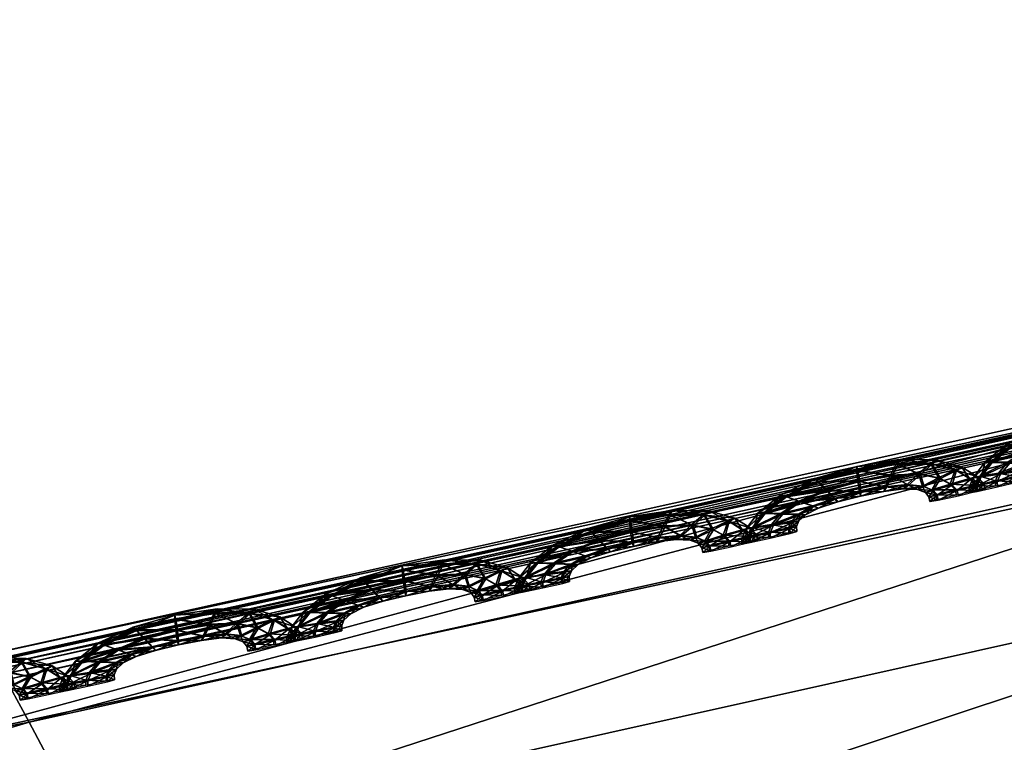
# Model space of a CAD drawing. Extents: x -7.4 to 7.4, y -11.5 to 9.8.
# Tile 413 of 469: x 1.975 to 2.213, y 9.633 to 9.807. Entities that reach past the tile are written whole.
import ezdxf

# ---------------------------------------------------------------- set-up
doc = ezdxf.new("R2010")
doc.units = 0
doc.header["$MEASUREMENT"] = 0
for name, color, linetype in [('A-FURN-3-ST', 150, 'Continuous'), ('A-FURN-3-ST-SEAM', 130, 'Continuous'), ('A-FURN-3-ST-SI', 160, 'Continuous')]:
    doc.layers.add(name, color=color, linetype=linetype)

msp = doc.modelspace()

# ---------------------------------------------------------------- meshes
at = {"layer": 'A-FURN-3-ST'}
mesh = msp.add_polyface(dxfattribs=at)
corners = [(2.77029, 9.80286, 17.57567), (2.58541, 9.78774, 17.57936), (2.58485, 9.78906, 17.58594), (2.76982, 9.80414, 17.58229), (2.58394, 9.7912, 17.59731), (2.31247, 9.72471, 17.59244), (2.31314, 9.72338, 17.58582), (2.31136, 9.72685, 17.60377), (2.60056, 9.68795, 17.63823), (2.33487, 9.62422, 17.64508), (2.28734, 9.57201, 17.73868), (2.55406, 9.63542, 17.7319), (2.00233, 9.54956, 17.65287), (2.341, 9.64976, 17.62644), (2.60749, 9.7137, 17.61963), (2.78098, 9.70291, 17.63431), (2.78846, 9.72866, 17.61579), (2.59925, 9.74662, 17.62435), (2.33028, 9.68251, 17.631), (2.00744, 9.57494, 17.6342), (1.99366, 9.60745, 17.63857), (2.31738, 9.71296, 17.63359), (2.58885, 9.77724, 17.62709), (2.78189, 9.76166, 17.62058), (2.77318, 9.79232, 17.6234), (2.76926, 9.80542, 17.6113), (2.58418, 9.79034, 17.61495), (2.76902, 9.80632, 17.59366), (2.31247, 9.72471, 17.58012), (2.58485, 9.78906, 17.57365), (2.58394, 9.7912, 17.56852), (2.31136, 9.72685, 17.57498), (2.31164, 9.72598, 17.62138), (1.97764, 9.63765, 17.64097), (2.76902, 9.80632, 17.56483), (2.76982, 9.80414, 17.56996), (2.65596, 9.5248, 17.92134), (2.46914, 9.50927, 17.92716), (2.46075, 9.25498, 18.12257), (2.73515, 9.6503, 17.72791), (2.19743, 9.44775, 17.93382)]
mesh.append_faces([[corners[k] for k in face] for face in [(0, 1, 2), (3, 2, 4), (5, 2, 1), (1, 6, 5), (7, 4, 2), (2, 5, 7), (8, 9, 10), (10, 11, 8), (12, 9, 13), (14, 13, 9), (9, 8, 14), (15, 8, 11), (16, 14, 8), (17, 18, 13), (13, 14, 17), (19, 13, 18), (20, 18, 21), (22, 21, 18), (18, 17, 22), (23, 17, 14), (24, 22, 17), (25, 26, 22), (27, 4, 26), (28, 29, 30), (30, 31, 28), (6, 1, 29), (29, 28, 6), (26, 32, 21), (21, 22, 26), (33, 21, 32), (4, 7, 32), (32, 26, 4), (34, 30, 29), (35, 29, 1), (36, 37, 38), (39, 11, 37), (37, 36, 39), (11, 10, 40), (40, 37, 11)]])
mesh = msp.add_polyface(dxfattribs=at)
corners = [(1.94875, 9.63192, 1.00083), (2.29118, 9.70571, 1.00068), (2.34041, 9.55636, 0.61819), (2.63364, 9.60992, 0.61819), (2.56645, 9.76867, 1.00053), (2.84873, 9.62562, 0.62332), (2.75513, 9.78375, 1.00144), (3.02475, 9.55904, 0.64812), (2.99515, 9.64037, 1.00437), (3.41835, 9.25271, 1.00159), (3.33255, 9.23994, 0.62332), (3.96608, 8.70433, 1.00079), (3.8311, 8.70215, 0.61819), (4.52027, 8.12229, 1.00098), (4.35806, 8.11928, 0.61819), (5.04849, 7.5208, 1.0011), (4.86768, 7.51619, 0.61819), (5.54237, 6.88314, 1.00121), (5.34537, 6.87803, 0.61819), (2.2831, 8.66878, 0.55836), (2.1241, 9.15424, 0.56582), (2.49807, 9.19186, 0.56582), (2.71707, 8.68134, 0.55836), (2.83903, 9.224, 0.56582), (3.14581, 8.69205, 0.55836), (1.99019, 9.49361, 0.61819), (2.39411, 8.11376, 0.55836), (2.46835, 7.51392, 0.55836), (1.93379, 7.51392, 0.55836), (1.91804, 8.11232, 0.55836), (2.53254, 6.87548, 0.55836), (1.94178, 6.87548, 0.55836), (3.12657, 9.24031, 0.57304), (3.54027, 8.6986, 0.56582), (3.99861, 8.11768, 0.56582), (3.4969, 8.11669, 0.55836), (4.4575, 7.51421, 0.56582), (3.85575, 7.51392, 0.55836), (4.89012, 6.87581, 0.56582), (4.19521, 6.87548, 0.55836), (3.34122, 6.87548, 0.55836), (3.14632, 7.51392, 0.55836), (2.93761, 8.11533, 0.55836)]
mesh.append_faces([[corners[k] for k in face] for face in [(0, 1, 2), (3, 2, 1), (1, 4, 3), (5, 3, 4), (4, 6, 5), (7, 5, 6), (6, 8, 7), (9, 10, 7), (7, 8, 9), (9, 11, 12), (12, 10, 9), (11, 13, 14), (14, 12, 11), (13, 15, 16), (16, 14, 13), (15, 17, 18), (18, 16, 15), (19, 20, 21), (21, 22, 19), (22, 21, 23), (23, 24, 22), (2, 3, 23), (23, 21, 2), (25, 2, 21), (21, 20, 25), (19, 26, 29), (10, 32, 5), (5, 7, 10), (32, 23, 3), (3, 5, 32), (24, 23, 32), (32, 33, 24), (33, 32, 10), (10, 12, 33), (12, 14, 34), (34, 33, 12), (33, 34, 35), (35, 24, 33), (34, 36, 37), (37, 35, 34), (14, 16, 36), (36, 34, 14), (16, 18, 38), (38, 36, 16), (36, 38, 39), (39, 37, 36), (37, 39, 40), (40, 41, 37), (24, 35, 42), (42, 22, 24), (22, 42, 26), (26, 19, 22), (35, 37, 41), (41, 42, 35)]])
mesh.append_faces([[corners[k] for k in face] for face in [(26, 27, 28), (27, 30, 31), (30, 27, 41)]], dxfattribs={"vtx0": -1, "vtx1": -1, "vtx2": -1})
mesh.append_faces([[corners[k] for k in face] for face in [(27, 26, 42)]], dxfattribs={"vtx0": -1, "vtx2": -1})
mesh.append_faces([[corners[k] for k in face] for face in [(41, 40, 30), (42, 41, 27)]], dxfattribs={"vtx1": -1, "vtx2": -1})
mesh = msp.add_polyface(dxfattribs=at)
corners = [(1.97154, 9.64931, 17.59978), (2.31247, 9.72471, 17.59244), (2.31314, 9.72338, 17.58582), (1.97237, 9.64803, 17.59316), (1.97016, 9.65145, 17.61111), (2.31136, 9.72685, 17.60377), (1.61246, 9.5791, 17.60655), (1.61345, 9.57783, 17.59997), (1.61079, 9.58124, 17.61788), (2.33487, 9.62422, 17.64508), (2.00233, 9.54956, 17.65287), (1.9535, 9.49769, 17.74628), (2.28734, 9.57201, 17.73868), (2.341, 9.64976, 17.62644), (2.00744, 9.57494, 17.6342), (1.65219, 9.48001, 17.6601), (1.60256, 9.4286, 17.75332), (1.65614, 9.50523, 17.64139), (1.99366, 9.60745, 17.63857), (1.63909, 9.53749, 17.64557), (1.97764, 9.63765, 17.64097), (1.61974, 9.56752, 17.64778), (2.33028, 9.68251, 17.631), (2.31738, 9.71296, 17.63359), (1.61246, 9.5791, 17.59427), (1.97154, 9.64931, 17.58746), (1.97016, 9.65145, 17.58232), (1.61079, 9.58124, 17.58913), (1.97055, 9.65058, 17.62872), (1.61123, 9.58038, 17.63549), (2.31247, 9.72471, 17.58012), (2.31136, 9.72685, 17.57498), (2.31164, 9.72598, 17.62138), (1.85947, 9.37574, 17.941), (2.19743, 9.44775, 17.93382)]
mesh.append_faces([[corners[k] for k in face] for face in [(0, 1, 2), (2, 3, 0), (4, 5, 1), (1, 0, 4), (6, 0, 3), (3, 7, 6), (8, 4, 0), (0, 6, 8), (9, 10, 11), (11, 12, 9), (13, 14, 10), (10, 15, 16), (16, 11, 10), (14, 17, 15), (15, 10, 14), (18, 19, 17), (17, 14, 18), (20, 21, 19), (19, 18, 20), (22, 18, 14), (23, 20, 18), (24, 25, 26), (26, 27, 24), (7, 3, 25), (25, 24, 7), (28, 29, 21), (21, 20, 28), (4, 8, 29), (29, 28, 4), (25, 30, 31), (31, 26, 25), (3, 2, 30), (30, 25, 3), (32, 28, 20), (5, 4, 28), (28, 32, 5), (12, 11, 33), (33, 34, 12)]])
at = {"layer": 'A-FURN-3-ST-SEAM'}
mesh = msp.add_polyface(dxfattribs=at)
corners = [(2.21547, 9.70452, 17.59141), (2.22331, 9.70814, 17.59126), (2.22537, 9.70608, 17.59248), (2.23316, 9.70827, 17.59232), (2.2224, 9.70897, 17.58792), (2.21888, 9.70336, 17.59263), (2.23344, 9.70567, 17.59107), (2.23273, 9.71086, 17.59107), (2.23245, 9.71193, 17.58769), (2.21409, 9.70501, 17.58807), (2.21033, 9.70048, 17.59149), (2.22731, 9.70406, 17.59122), (2.23965, 9.70687, 17.59092), (2.24104, 9.70962, 17.59214), (2.23241, 9.71098, 17.58434), (2.22299, 9.70827, 17.58453), (2.2146, 9.70031, 17.59271), (2.22216, 9.70225, 17.59134), (2.2334, 9.70472, 17.58769), (2.2279, 9.70336, 17.58784), (2.24231, 9.71243, 17.59084), (2.24266, 9.71354, 17.58746), (2.24199, 9.71255, 17.58411), (2.21516, 9.70464, 17.58468), (2.20859, 9.7006, 17.58814), (2.20764, 9.69698, 17.59153), (2.22323, 9.70188, 17.58795), (2.23898, 9.70587, 17.58757), (2.245, 9.7074, 17.59077), (2.24788, 9.70991, 17.59194), (2.24056, 9.70979, 17.5829), (2.23269, 9.70843, 17.58308), (2.22493, 9.70625, 17.58324), (2.21231, 9.69764, 17.59274), (2.21872, 9.70023, 17.59137), (2.22014, 9.70023, 17.58803), (2.22699, 9.70419, 17.58449), (2.23312, 9.70579, 17.58434), (2.22181, 9.70237, 17.58461), (2.25061, 9.71251, 17.59061), (2.25153, 9.7135, 17.58723), (2.2503, 9.71263, 17.58388), (2.24741, 9.71008, 17.5827), (2.21844, 9.70353, 17.58339), (2.21001, 9.7006, 17.58476), (2.20574, 9.69677, 17.58818), (2.20669, 9.69479, 17.59153), (2.2184, 9.70035, 17.58468), (2.2393, 9.70699, 17.58419), (2.24373, 9.70653, 17.58746), (2.24871, 9.70703, 17.59069), (2.25271, 9.70897, 17.59183), (2.24464, 9.70753, 17.58407), (2.20475, 9.69446, 17.58818), (2.21156, 9.69582, 17.59274), (2.2169, 9.69838, 17.59141), (2.21848, 9.69871, 17.58803), (2.21658, 9.6985, 17.58468), (2.21413, 9.70052, 17.58346), (2.25655, 9.71094, 17.59046), (2.25782, 9.71177, 17.58708), (2.2562, 9.71107, 17.58377), (2.25224, 9.70913, 17.58259), (2.2484, 9.70715, 17.58396), (2.20732, 9.6971, 17.5848), (2.20637, 9.69492, 17.5848), (2.20475, 9.6931, 17.58818), (2.20673, 9.69347, 17.59153), (2.21187, 9.69784, 17.5835), (2.24709, 9.70637, 17.58738), (2.25093, 9.70608, 17.59065), (2.25552, 9.70744, 17.59179), (2.20641, 9.6936, 17.5848), (2.2116, 9.69454, 17.59274), (2.21631, 9.6969, 17.59145), (2.21797, 9.69735, 17.58807), (2.21599, 9.69702, 17.58472), (2.26003, 9.70884, 17.59039), (2.26154, 9.70942, 17.587), (2.25968, 9.70897, 17.58369), (2.25505, 9.70761, 17.58255), (2.25058, 9.7062, 17.58392), (2.24907, 9.70563, 17.5873), (2.21112, 9.69599, 17.5835), (2.21116, 9.69471, 17.5835), (2.25188, 9.70497, 17.59061), (2.25675, 9.70608, 17.59176), (2.21639, 9.69566, 17.59145), (2.21801, 9.69615, 17.58807), (2.21603, 9.69578, 17.58472), (2.2499, 9.7046, 17.5873), (2.26146, 9.70724, 17.59039), (2.26308, 9.70773, 17.58696), (2.2611, 9.70736, 17.58365), (2.25623, 9.70625, 17.58251), (2.25153, 9.70509, 17.58388), (2.25018, 9.70344, 17.5873), (2.25216, 9.70377, 17.59061), (2.25703, 9.70485, 17.59176), (2.2518, 9.7039, 17.58388), (2.26181, 9.70596, 17.59039), (2.26344, 9.70645, 17.58696), (2.26146, 9.70608, 17.58365), (2.25655, 9.70501, 17.58251)]
mesh.append_faces([[corners[k] for k in face] for face in [(2, 1, 0), (1, 2, 3), (0, 1, 4), (0, 5, 2), (6, 3, 2), (3, 7, 1), (8, 4, 1), (4, 9, 0), (5, 0, 10), (11, 2, 5), (3, 6, 12), (2, 11, 6), (7, 3, 13), (1, 7, 8), (4, 8, 14), (9, 4, 15), (10, 0, 9), (10, 16, 5), (5, 17, 11), (12, 6, 18), (12, 13, 3), (6, 11, 19), (13, 20, 7), (21, 8, 7), (22, 14, 8), (14, 15, 4), (15, 23, 9), (9, 24, 10), (16, 10, 25), (17, 5, 16), (11, 17, 26), (19, 18, 6), (18, 27, 12), (13, 12, 28), (26, 19, 11), (20, 13, 29), (7, 20, 21), (8, 21, 22), (14, 22, 30), (15, 14, 31), (23, 15, 32), (24, 9, 23), (25, 10, 24), (25, 33, 16), (16, 34, 17), (35, 26, 17), (18, 19, 36), (27, 18, 37), (28, 12, 27), (28, 29, 13), (19, 26, 38), (29, 39, 20), (40, 21, 20), (41, 22, 21), (42, 30, 22), (30, 31, 14), (31, 32, 15), (32, 43, 23), (23, 44, 24), (24, 45, 25), (33, 25, 46), (34, 16, 33), (17, 34, 35), (26, 35, 47), (38, 36, 19), (36, 37, 18), (37, 48, 27), (27, 49, 28), (29, 28, 50), (47, 38, 26), (39, 29, 51), (20, 39, 40), (21, 40, 41), (22, 41, 42), (30, 42, 52), (31, 30, 48), (32, 31, 37), (43, 32, 36), (44, 23, 43), (45, 24, 44), (25, 45, 53), (53, 46, 25), (46, 54, 33), (33, 55, 34), (56, 35, 34), (57, 47, 35), (36, 38, 43), (37, 36, 32), (48, 37, 31), (49, 27, 48), (50, 28, 49), (50, 51, 29), (38, 47, 58), (51, 59, 39), (60, 40, 39), (61, 41, 40), (62, 42, 41), (63, 52, 42), (52, 48, 30), (43, 58, 44), (44, 64, 45), (65, 53, 45), (46, 53, 66), (54, 46, 67), (55, 33, 54), (34, 55, 56), (35, 56, 57), (47, 57, 68), (58, 43, 38), (48, 52, 49), (49, 69, 50), (51, 50, 70), (68, 58, 47), (59, 51, 71), (39, 59, 60), (40, 60, 61), (41, 61, 62), (42, 62, 63), (52, 63, 69), (64, 44, 58), (45, 64, 65), (53, 65, 72), (72, 66, 53), (66, 67, 46), (67, 73, 54), (54, 74, 55), (56, 55, 74), (57, 56, 75), (68, 57, 76), (69, 49, 52), (70, 50, 69), (70, 71, 51), (58, 68, 64), (71, 77, 59), (78, 60, 59), (79, 61, 60), (80, 62, 61), (81, 63, 62), (82, 69, 63), (83, 65, 64), (84, 72, 65), (74, 54, 73), (74, 75, 56), (75, 76, 57), (76, 83, 68), (69, 82, 70), (71, 70, 85), (64, 68, 83), (77, 71, 86), (59, 77, 78), (60, 78, 79), (61, 79, 80), (62, 80, 81), (63, 81, 82), (65, 83, 84), (73, 87, 74), (75, 74, 87), (76, 75, 88), (83, 76, 89), (70, 82, 90), (90, 85, 70), (85, 86, 71), (86, 91, 77), (78, 77, 91), (79, 78, 92), (80, 79, 93), (81, 80, 94), (82, 81, 95), (89, 84, 83), (87, 88, 75), (88, 89, 76), (95, 90, 82), (85, 90, 96), (86, 85, 97), (91, 86, 98), (91, 92, 78), (92, 93, 79), (93, 94, 80), (94, 95, 81), (90, 95, 99), (99, 96, 90), (96, 97, 85), (97, 98, 86), (98, 100, 91), (92, 91, 100), (93, 92, 101), (94, 93, 102), (95, 94, 103), (103, 99, 95), (100, 101, 92), (101, 102, 93), (102, 103, 94)]])
mesh = msp.add_polyface(dxfattribs=at)
corners = [(2.16063, 9.69211, 17.59263), (2.16846, 9.69574, 17.59248), (2.17052, 9.69368, 17.59373), (2.17831, 9.69582, 17.59354), (2.16755, 9.69656, 17.58913), (2.16403, 9.69096, 17.59385), (2.17859, 9.69323, 17.59229), (2.17788, 9.69846, 17.59229), (2.1776, 9.69949, 17.5889), (2.15924, 9.69265, 17.58928), (2.15548, 9.68812, 17.59271), (2.17246, 9.69166, 17.59244), (2.1848, 9.69446, 17.59214), (2.18619, 9.69722, 17.59335), (2.17756, 9.69858, 17.58556), (2.16814, 9.69586, 17.58575), (2.15971, 9.68795, 17.59392), (2.16727, 9.68981, 17.59255), (2.17855, 9.69232, 17.58894), (2.17301, 9.69096, 17.58905), (2.1875, 9.70002, 17.59206), (2.18781, 9.70114, 17.58867), (2.18714, 9.70015, 17.58533), (2.16031, 9.69228, 17.5859), (2.15374, 9.6882, 17.58936), (2.15275, 9.68462, 17.59274), (2.16838, 9.68944, 17.58917), (2.18413, 9.69347, 17.58879), (2.19011, 9.695, 17.59202), (2.19304, 9.69751, 17.5932), (2.18572, 9.69739, 17.58411), (2.17784, 9.69599, 17.5843), (2.17008, 9.69385, 17.58445), (2.15746, 9.68527, 17.59396), (2.16387, 9.68783, 17.59263), (2.16526, 9.68783, 17.58925), (2.1721, 9.69178, 17.58571), (2.17828, 9.69335, 17.58556), (2.16696, 9.68993, 17.58582), (2.1958, 9.70007, 17.59183), (2.19668, 9.7011, 17.58845), (2.19545, 9.70019, 17.58514), (2.19256, 9.69767, 17.58392), (2.16359, 9.69112, 17.58461), (2.15516, 9.68824, 17.58597), (2.15085, 9.68441, 17.5894), (2.15184, 9.68243, 17.59274), (2.16356, 9.68795, 17.5859), (2.18445, 9.69459, 17.5854), (2.18888, 9.69409, 17.58867), (2.19387, 9.69463, 17.59191), (2.19786, 9.69656, 17.59309), (2.18979, 9.69512, 17.58529), (2.14986, 9.6821, 17.5894), (2.15671, 9.68346, 17.59396), (2.16205, 9.68598, 17.59263), (2.16363, 9.68631, 17.58925), (2.16169, 9.6861, 17.5859), (2.15928, 9.68812, 17.58468), (2.2017, 9.69854, 17.59172), (2.20297, 9.69933, 17.5883), (2.20135, 9.69866, 17.58499), (2.19739, 9.69673, 17.58381), (2.19351, 9.69475, 17.58518), (2.15244, 9.68474, 17.58601), (2.15152, 9.68256, 17.58601), (2.14986, 9.68074, 17.5894), (2.15184, 9.68112, 17.59274), (2.15702, 9.68544, 17.58472), (2.19225, 9.69393, 17.5886), (2.19608, 9.69368, 17.59187), (2.20067, 9.69504, 17.59301), (2.15152, 9.68124, 17.58601), (2.15671, 9.68215, 17.59396), (2.16146, 9.68449, 17.59267), (2.16308, 9.68494, 17.58928), (2.16114, 9.68462, 17.58594), (2.20515, 9.69644, 17.59164), (2.20669, 9.69702, 17.58822), (2.20483, 9.69656, 17.58491), (2.2002, 9.69521, 17.58377), (2.19573, 9.6938, 17.58514), (2.19418, 9.69323, 17.58856), (2.15627, 9.68363, 17.58472), (2.15627, 9.68235, 17.58472), (2.197, 9.69253, 17.59183), (2.20186, 9.69364, 17.59297), (2.1615, 9.68326, 17.59267), (2.16316, 9.68375, 17.58928), (2.16118, 9.68338, 17.58594), (2.19505, 9.69216, 17.58852), (2.20661, 9.69479, 17.5916), (2.20823, 9.69529, 17.58818), (2.20625, 9.69492, 17.58487), (2.20139, 9.6938, 17.58373), (2.19668, 9.69265, 17.5851), (2.19529, 9.691, 17.58852), (2.19727, 9.69133, 17.59183), (2.20218, 9.6924, 17.59297), (2.19695, 9.69145, 17.5851), (2.20693, 9.69356, 17.5916), (2.20859, 9.69401, 17.58818), (2.20657, 9.69364, 17.58487), (2.2017, 9.69257, 17.58373)]
mesh.append_faces([[corners[k] for k in face] for face in [(2, 1, 0), (1, 2, 3), (0, 1, 4), (0, 5, 2), (6, 3, 2), (3, 7, 1), (8, 4, 1), (4, 9, 0), (5, 0, 10), (11, 2, 5), (3, 6, 12), (2, 11, 6), (7, 3, 13), (1, 7, 8), (4, 8, 14), (9, 4, 15), (10, 0, 9), (10, 16, 5), (5, 17, 11), (12, 6, 18), (12, 13, 3), (6, 11, 19), (13, 20, 7), (21, 8, 7), (22, 14, 8), (14, 15, 4), (15, 23, 9), (9, 24, 10), (16, 10, 25), (17, 5, 16), (11, 17, 26), (19, 18, 6), (18, 27, 12), (13, 12, 28), (26, 19, 11), (20, 13, 29), (7, 20, 21), (8, 21, 22), (14, 22, 30), (15, 14, 31), (23, 15, 32), (24, 9, 23), (25, 10, 24), (25, 33, 16), (16, 34, 17), (35, 26, 17), (18, 19, 36), (27, 18, 37), (28, 12, 27), (28, 29, 13), (19, 26, 38), (29, 39, 20), (40, 21, 20), (41, 22, 21), (42, 30, 22), (30, 31, 14), (31, 32, 15), (32, 43, 23), (23, 44, 24), (24, 45, 25), (33, 25, 46), (34, 16, 33), (17, 34, 35), (26, 35, 47), (38, 36, 19), (36, 37, 18), (37, 48, 27), (27, 49, 28), (29, 28, 50), (47, 38, 26), (39, 29, 51), (20, 39, 40), (21, 40, 41), (22, 41, 42), (30, 42, 52), (31, 30, 48), (32, 31, 37), (43, 32, 36), (44, 23, 43), (45, 24, 44), (25, 45, 53), (53, 46, 25), (46, 54, 33), (33, 55, 34), (56, 35, 34), (57, 47, 35), (36, 38, 43), (37, 36, 32), (48, 37, 31), (49, 27, 48), (50, 28, 49), (50, 51, 29), (38, 47, 58), (51, 59, 39), (60, 40, 39), (61, 41, 40), (62, 42, 41), (63, 52, 42), (52, 48, 30), (43, 58, 44), (44, 64, 45), (65, 53, 45), (46, 53, 66), (54, 46, 67), (55, 33, 54), (34, 55, 56), (35, 56, 57), (47, 57, 68), (58, 43, 38), (48, 52, 49), (49, 69, 50), (51, 50, 70), (68, 58, 47), (59, 51, 71), (39, 59, 60), (40, 60, 61), (41, 61, 62), (42, 62, 63), (52, 63, 69), (64, 44, 58), (45, 64, 65), (53, 65, 72), (72, 66, 53), (66, 67, 46), (67, 73, 54), (54, 74, 55), (56, 55, 74), (57, 56, 75), (68, 57, 76), (69, 49, 52), (70, 50, 69), (70, 71, 51), (58, 68, 64), (71, 77, 59), (78, 60, 59), (79, 61, 60), (80, 62, 61), (81, 63, 62), (82, 69, 63), (83, 65, 64), (84, 72, 65), (74, 54, 73), (74, 75, 56), (75, 76, 57), (76, 83, 68), (69, 82, 70), (71, 70, 85), (64, 68, 83), (77, 71, 86), (59, 77, 78), (60, 78, 79), (61, 79, 80), (62, 80, 81), (63, 81, 82), (65, 83, 84), (73, 87, 74), (75, 74, 87), (76, 75, 88), (83, 76, 89), (70, 82, 90), (90, 85, 70), (85, 86, 71), (86, 91, 77), (78, 77, 91), (79, 78, 92), (80, 79, 93), (81, 80, 94), (82, 81, 95), (89, 84, 83), (87, 88, 75), (88, 89, 76), (95, 90, 82), (85, 90, 96), (86, 85, 97), (91, 86, 98), (91, 92, 78), (92, 93, 79), (93, 94, 80), (94, 95, 81), (90, 95, 99), (99, 96, 90), (96, 97, 85), (97, 98, 86), (98, 100, 91), (92, 91, 100), (93, 92, 101), (94, 93, 102), (95, 94, 103), (103, 99, 95), (100, 101, 92), (101, 102, 93), (102, 103, 94)]])
mesh = msp.add_polyface(dxfattribs=at)
corners = [(2.1057, 9.68008, 17.59381), (2.11357, 9.68363, 17.59366), (2.11563, 9.68157, 17.59491), (2.12343, 9.68363, 17.59472), (2.11266, 9.68445, 17.59031), (2.1091, 9.67889, 17.59503), (2.1237, 9.68103, 17.59347), (2.12303, 9.68626, 17.59347), (2.12272, 9.68734, 17.59008), (2.10431, 9.68058, 17.59046), (2.10055, 9.67609, 17.59388), (2.11753, 9.67951, 17.59362), (2.12992, 9.68218, 17.59335), (2.1313, 9.68494, 17.59457), (2.12267, 9.68639, 17.58674), (2.11325, 9.68375, 17.58692), (2.10479, 9.67592, 17.5951), (2.11239, 9.67774, 17.59373), (2.12367, 9.68013, 17.59012), (2.11812, 9.67881, 17.59023), (2.13261, 9.68775, 17.59324), (2.13292, 9.68886, 17.58985), (2.13225, 9.68787, 17.58651), (2.10538, 9.68021, 17.58708), (2.09881, 9.67621, 17.59054), (2.09778, 9.67263, 17.59388), (2.11345, 9.67737, 17.59035), (2.12925, 9.68124, 17.59), (2.13526, 9.68268, 17.5932), (2.13815, 9.68519, 17.59438), (2.13087, 9.68515, 17.58529), (2.12295, 9.68379, 17.58548), (2.11515, 9.68173, 17.58563), (2.10249, 9.67325, 17.5951), (2.10894, 9.67576, 17.59377), (2.11033, 9.67576, 17.59042), (2.11721, 9.67963, 17.58689), (2.12335, 9.68116, 17.58677), (2.11203, 9.67786, 17.587), (2.14092, 9.68775, 17.59305), (2.14183, 9.68878, 17.58966), (2.1406, 9.68787, 17.58632), (2.13767, 9.68536, 17.58514), (2.10867, 9.67905, 17.58578), (2.10024, 9.67621, 17.58715), (2.09592, 9.67242, 17.59054), (2.09687, 9.67044, 17.59392), (2.10859, 9.67588, 17.58708), (2.12956, 9.68231, 17.58662), (2.13399, 9.68181, 17.58989), (2.13898, 9.68231, 17.59312), (2.14298, 9.6842, 17.59427), (2.1349, 9.68281, 17.58647), (2.09489, 9.67016, 17.59058), (2.10174, 9.67143, 17.59514), (2.10708, 9.67394, 17.59381), (2.10867, 9.67423, 17.59042), (2.10677, 9.67407, 17.58708), (2.10435, 9.67609, 17.58582), (2.14682, 9.68618, 17.59293), (2.14812, 9.68696, 17.58951), (2.1465, 9.68631, 17.5862), (2.1425, 9.68437, 17.58502), (2.13866, 9.68243, 17.58639), (2.09751, 9.67275, 17.58719), (2.09656, 9.67057, 17.58719), (2.09489, 9.6688, 17.59058), (2.09687, 9.66913, 17.59392), (2.10206, 9.67341, 17.58586), (2.13736, 9.68165, 17.58978), (2.14119, 9.68132, 17.59309), (2.14582, 9.68268, 17.59423), (2.09656, 9.66925, 17.58719), (2.10178, 9.67016, 17.59514), (2.10649, 9.67246, 17.59381), (2.10815, 9.67292, 17.59046), (2.10617, 9.67259, 17.58712), (2.1503, 9.68408, 17.59282), (2.15184, 9.68466, 17.58944), (2.14994, 9.6842, 17.58613), (2.14535, 9.68284, 17.58499), (2.14084, 9.68144, 17.58635), (2.13929, 9.68091, 17.58974), (2.10131, 9.6716, 17.58586), (2.10135, 9.67032, 17.5859), (2.14214, 9.68021, 17.59305), (2.14697, 9.68128, 17.59419), (2.10657, 9.67123, 17.59385), (2.10819, 9.67168, 17.59046), (2.10625, 9.67135, 17.58712), (2.14017, 9.67984, 17.58974), (2.15172, 9.68243, 17.59282), (2.15334, 9.68293, 17.5894), (2.15136, 9.68256, 17.58609), (2.1465, 9.68144, 17.58495), (2.14179, 9.68033, 17.58632), (2.1404, 9.67868, 17.58974), (2.14238, 9.67901, 17.59305), (2.14729, 9.68008, 17.59419), (2.14207, 9.67914, 17.58632), (2.15204, 9.68116, 17.59282), (2.1537, 9.68165, 17.5894), (2.15172, 9.68128, 17.58609), (2.14682, 9.68025, 17.58495)]
mesh.append_faces([[corners[k] for k in face] for face in [(2, 1, 0), (1, 2, 3), (0, 1, 4), (0, 5, 2), (6, 3, 2), (3, 7, 1), (8, 4, 1), (4, 9, 0), (5, 0, 10), (11, 2, 5), (3, 6, 12), (2, 11, 6), (7, 3, 13), (1, 7, 8), (4, 8, 14), (9, 4, 15), (10, 0, 9), (10, 16, 5), (5, 17, 11), (12, 6, 18), (12, 13, 3), (6, 11, 19), (13, 20, 7), (21, 8, 7), (22, 14, 8), (14, 15, 4), (15, 23, 9), (9, 24, 10), (16, 10, 25), (17, 5, 16), (11, 17, 26), (19, 18, 6), (18, 27, 12), (13, 12, 28), (26, 19, 11), (20, 13, 29), (7, 20, 21), (8, 21, 22), (14, 22, 30), (15, 14, 31), (23, 15, 32), (24, 9, 23), (25, 10, 24), (25, 33, 16), (16, 34, 17), (35, 26, 17), (18, 19, 36), (27, 18, 37), (28, 12, 27), (28, 29, 13), (19, 26, 38), (29, 39, 20), (40, 21, 20), (41, 22, 21), (42, 30, 22), (30, 31, 14), (31, 32, 15), (32, 43, 23), (23, 44, 24), (24, 45, 25), (33, 25, 46), (34, 16, 33), (17, 34, 35), (26, 35, 47), (38, 36, 19), (36, 37, 18), (37, 48, 27), (27, 49, 28), (29, 28, 50), (47, 38, 26), (39, 29, 51), (20, 39, 40), (21, 40, 41), (22, 41, 42), (30, 42, 52), (31, 30, 48), (32, 31, 37), (43, 32, 36), (44, 23, 43), (45, 24, 44), (25, 45, 53), (53, 46, 25), (46, 54, 33), (33, 55, 34), (56, 35, 34), (57, 47, 35), (36, 38, 43), (37, 36, 32), (48, 37, 31), (49, 27, 48), (50, 28, 49), (50, 51, 29), (38, 47, 58), (51, 59, 39), (60, 40, 39), (61, 41, 40), (62, 42, 41), (63, 52, 42), (52, 48, 30), (43, 58, 44), (44, 64, 45), (65, 53, 45), (46, 53, 66), (54, 46, 67), (55, 33, 54), (34, 55, 56), (35, 56, 57), (47, 57, 68), (58, 43, 38), (48, 52, 49), (49, 69, 50), (51, 50, 70), (68, 58, 47), (59, 51, 71), (39, 59, 60), (40, 60, 61), (41, 61, 62), (42, 62, 63), (52, 63, 69), (64, 44, 58), (45, 64, 65), (53, 65, 72), (72, 66, 53), (66, 67, 46), (67, 73, 54), (54, 74, 55), (56, 55, 74), (57, 56, 75), (68, 57, 76), (69, 49, 52), (70, 50, 69), (70, 71, 51), (58, 68, 64), (71, 77, 59), (78, 60, 59), (79, 61, 60), (80, 62, 61), (81, 63, 62), (82, 69, 63), (83, 65, 64), (84, 72, 65), (74, 54, 73), (74, 75, 56), (75, 76, 57), (76, 83, 68), (69, 82, 70), (71, 70, 85), (64, 68, 83), (77, 71, 86), (59, 77, 78), (60, 78, 79), (61, 79, 80), (62, 80, 81), (63, 81, 82), (65, 83, 84), (73, 87, 74), (75, 74, 87), (76, 75, 88), (83, 76, 89), (70, 82, 90), (90, 85, 70), (85, 86, 71), (86, 91, 77), (78, 77, 91), (79, 78, 92), (80, 79, 93), (81, 80, 94), (82, 81, 95), (89, 84, 83), (87, 88, 75), (88, 89, 76), (95, 90, 82), (85, 90, 96), (86, 85, 97), (91, 86, 98), (91, 92, 78), (92, 93, 79), (93, 94, 80), (94, 95, 81), (90, 95, 99), (99, 96, 90), (96, 97, 85), (97, 98, 86), (98, 100, 91), (92, 91, 100), (93, 92, 101), (94, 93, 102), (95, 94, 103), (103, 99, 95), (100, 101, 92), (101, 102, 93), (102, 103, 94)]])
mesh = msp.add_polyface(dxfattribs=at)
corners = [(2.05077, 9.66818, 17.59495), (2.05864, 9.67172, 17.5948), (2.06067, 9.66966, 17.59605), (2.06846, 9.67176, 17.5959), (2.05774, 9.67254, 17.59145), (2.05413, 9.66698, 17.59617), (2.06874, 9.66917, 17.59465), (2.06806, 9.6744, 17.59461), (2.06779, 9.67543, 17.59126), (2.04935, 9.66871, 17.5916), (2.04559, 9.66418, 17.59503), (2.06256, 9.66764, 17.59476), (2.07495, 9.67032, 17.59449), (2.07637, 9.67308, 17.59571), (2.06775, 9.67452, 17.58787), (2.05829, 9.67184, 17.58807), (2.04982, 9.66402, 17.59624), (2.05742, 9.66583, 17.59487), (2.0687, 9.66822, 17.59126), (2.06316, 9.66694, 17.59141), (2.07768, 9.67584, 17.59442), (2.078, 9.67695, 17.59103), (2.07732, 9.67596, 17.58769), (2.05045, 9.66834, 17.58822), (2.04385, 9.6643, 17.59168), (2.04282, 9.66072, 17.59506), (2.05849, 9.66546, 17.59149), (2.07428, 9.66933, 17.59115), (2.08029, 9.67082, 17.59438), (2.08318, 9.67329, 17.59556), (2.0759, 9.67325, 17.58647), (2.06802, 9.67193, 17.58662), (2.06023, 9.66982, 17.58681), (2.04752, 9.66134, 17.59628), (2.05397, 9.66389, 17.59495), (2.05536, 9.66389, 17.59157), (2.06224, 9.66776, 17.58803), (2.06842, 9.66929, 17.58792), (2.0571, 9.66595, 17.58814), (2.08599, 9.67584, 17.59423), (2.0869, 9.67683, 17.5908), (2.08563, 9.67596, 17.58749), (2.08274, 9.67345, 17.58628), (2.0537, 9.66719, 17.58692), (2.04527, 9.66434, 17.5883), (2.04095, 9.66055, 17.59172), (2.0419, 9.65858, 17.59506), (2.05366, 9.66402, 17.58822), (2.07463, 9.67044, 17.58776), (2.07906, 9.66991, 17.59103), (2.08401, 9.6704, 17.59427), (2.08801, 9.6723, 17.59544), (2.07994, 9.67094, 17.58765), (2.03993, 9.65825, 17.59172), (2.04677, 9.65952, 17.59628), (2.05212, 9.66204, 17.59495), (2.0537, 9.66233, 17.5916), (2.0518, 9.66216, 17.58826), (2.04939, 9.66418, 17.587), (2.09189, 9.67423, 17.59408), (2.09319, 9.67502, 17.59069), (2.09153, 9.67436, 17.58734), (2.08757, 9.67246, 17.5862), (2.08369, 9.67052, 17.58753), (2.04254, 9.66084, 17.58833), (2.04159, 9.6587, 17.58833), (2.03993, 9.65689, 17.59172), (2.0419, 9.65722, 17.59506), (2.04713, 9.66154, 17.58704), (2.08239, 9.66974, 17.59096), (2.08623, 9.66941, 17.59423), (2.09086, 9.67073, 17.59537), (2.04159, 9.65734, 17.58833), (2.04677, 9.65825, 17.59628), (2.05152, 9.66055, 17.59499), (2.05318, 9.66101, 17.5916), (2.05121, 9.66068, 17.58826), (2.09533, 9.67209, 17.594), (2.09687, 9.67267, 17.59058), (2.09501, 9.67221, 17.58727), (2.09038, 9.6709, 17.58613), (2.08587, 9.66954, 17.58749), (2.08433, 9.669, 17.59092), (2.04634, 9.65973, 17.58704), (2.04638, 9.65841, 17.58704), (2.08714, 9.6683, 17.59419), (2.09201, 9.66933, 17.59537), (2.05156, 9.65932, 17.59499), (2.05322, 9.65977, 17.5916), (2.05125, 9.65944, 17.58826), (2.0852, 9.66793, 17.59088), (2.09675, 9.67044, 17.59396), (2.09838, 9.67094, 17.59058), (2.09644, 9.67057, 17.58723), (2.09157, 9.6695, 17.58609), (2.08682, 9.66842, 17.58749), (2.08544, 9.66678, 17.59088), (2.08741, 9.6671, 17.59419), (2.09232, 9.66814, 17.59533), (2.0871, 9.66723, 17.58749), (2.09711, 9.66921, 17.59396), (2.09873, 9.66966, 17.59058), (2.09675, 9.66933, 17.58723), (2.09185, 9.6683, 17.58609)]
mesh.append_faces([[corners[k] for k in face] for face in [(2, 1, 0), (1, 2, 3), (0, 1, 4), (0, 5, 2), (6, 3, 2), (3, 7, 1), (8, 4, 1), (4, 9, 0), (5, 0, 10), (11, 2, 5), (3, 6, 12), (2, 11, 6), (7, 3, 13), (1, 7, 8), (4, 8, 14), (9, 4, 15), (10, 0, 9), (10, 16, 5), (5, 17, 11), (12, 6, 18), (12, 13, 3), (6, 11, 19), (13, 20, 7), (21, 8, 7), (22, 14, 8), (14, 15, 4), (15, 23, 9), (9, 24, 10), (16, 10, 25), (17, 5, 16), (11, 17, 26), (19, 18, 6), (18, 27, 12), (13, 12, 28), (26, 19, 11), (20, 13, 29), (7, 20, 21), (8, 21, 22), (14, 22, 30), (15, 14, 31), (23, 15, 32), (24, 9, 23), (25, 10, 24), (25, 33, 16), (16, 34, 17), (35, 26, 17), (18, 19, 36), (27, 18, 37), (28, 12, 27), (28, 29, 13), (19, 26, 38), (29, 39, 20), (40, 21, 20), (41, 22, 21), (42, 30, 22), (30, 31, 14), (31, 32, 15), (32, 43, 23), (23, 44, 24), (24, 45, 25), (33, 25, 46), (34, 16, 33), (17, 34, 35), (26, 35, 47), (38, 36, 19), (36, 37, 18), (37, 48, 27), (27, 49, 28), (29, 28, 50), (47, 38, 26), (39, 29, 51), (20, 39, 40), (21, 40, 41), (22, 41, 42), (30, 42, 52), (31, 30, 48), (32, 31, 37), (43, 32, 36), (44, 23, 43), (45, 24, 44), (25, 45, 53), (53, 46, 25), (46, 54, 33), (33, 55, 34), (56, 35, 34), (57, 47, 35), (36, 38, 43), (37, 36, 32), (48, 37, 31), (49, 27, 48), (50, 28, 49), (50, 51, 29), (38, 47, 58), (51, 59, 39), (60, 40, 39), (61, 41, 40), (62, 42, 41), (63, 52, 42), (52, 48, 30), (43, 58, 44), (44, 64, 45), (65, 53, 45), (46, 53, 66), (54, 46, 67), (55, 33, 54), (34, 55, 56), (35, 56, 57), (47, 57, 68), (58, 43, 38), (48, 52, 49), (49, 69, 50), (51, 50, 70), (68, 58, 47), (59, 51, 71), (39, 59, 60), (40, 60, 61), (41, 61, 62), (42, 62, 63), (52, 63, 69), (64, 44, 58), (45, 64, 65), (53, 65, 72), (72, 66, 53), (66, 67, 46), (67, 73, 54), (54, 74, 55), (56, 55, 74), (57, 56, 75), (68, 57, 76), (69, 49, 52), (70, 50, 69), (70, 71, 51), (58, 68, 64), (71, 77, 59), (78, 60, 59), (79, 61, 60), (80, 62, 61), (81, 63, 62), (82, 69, 63), (83, 65, 64), (84, 72, 65), (74, 54, 73), (74, 75, 56), (75, 76, 57), (76, 83, 68), (69, 82, 70), (71, 70, 85), (64, 68, 83), (77, 71, 86), (59, 77, 78), (60, 78, 79), (61, 79, 80), (62, 80, 81), (63, 81, 82), (65, 83, 84), (73, 87, 74), (75, 74, 87), (76, 75, 88), (83, 76, 89), (70, 82, 90), (90, 85, 70), (85, 86, 71), (86, 91, 77), (78, 77, 91), (79, 78, 92), (80, 79, 93), (81, 80, 94), (82, 81, 95), (89, 84, 83), (87, 88, 75), (88, 89, 76), (95, 90, 82), (85, 90, 96), (86, 85, 97), (91, 86, 98), (91, 92, 78), (92, 93, 79), (93, 94, 80), (94, 95, 81), (90, 95, 99), (99, 96, 90), (96, 97, 85), (97, 98, 86), (98, 100, 91), (92, 91, 100), (93, 92, 101), (94, 93, 102), (95, 94, 103), (103, 99, 95), (100, 101, 92), (101, 102, 93), (102, 103, 94)]])
mesh = msp.add_polyface(dxfattribs=at)
corners = [(1.9958, 9.65631, 17.59609), (2.00368, 9.65985, 17.59594), (2.0057, 9.65779, 17.59719), (2.01353, 9.65985, 17.59704), (2.00277, 9.66068, 17.59259), (1.99921, 9.65512, 17.59731), (2.01377, 9.65726, 17.59579), (2.01313, 9.66249, 17.59575), (2.01286, 9.66352, 17.5924), (1.99442, 9.65685, 17.59274), (1.99062, 9.65232, 17.59617), (2.00763, 9.65574, 17.5959), (2.01998, 9.65841, 17.59564), (2.02141, 9.66117, 17.59685), (2.01282, 9.66262, 17.58905), (2.00336, 9.65998, 17.58925), (1.99485, 9.65215, 17.59739), (2.00245, 9.65396, 17.59601), (2.01373, 9.65635, 17.5924), (2.00819, 9.65503, 17.59255), (2.02271, 9.66397, 17.59556), (2.02307, 9.66509, 17.59217), (2.0224, 9.6641, 17.58883), (1.99549, 9.65643, 17.58936), (1.98888, 9.65244, 17.59282), (1.98785, 9.64885, 17.59621), (2.00352, 9.65359, 17.59263), (2.01931, 9.65742, 17.59229), (2.02533, 9.65891, 17.59552), (2.02825, 9.66138, 17.5967), (2.02097, 9.66134, 17.58761), (2.01306, 9.66002, 17.5878), (2.00526, 9.65796, 17.58795), (1.99256, 9.64947, 17.59742), (1.99901, 9.65199, 17.59609), (2.00039, 9.65199, 17.59271), (2.00732, 9.65586, 17.58921), (2.01345, 9.65738, 17.58905), (2.00213, 9.65409, 17.58928), (2.03102, 9.66393, 17.59537), (2.03193, 9.66496, 17.59198), (2.0307, 9.66406, 17.58864), (2.02778, 9.66159, 17.58746), (1.99877, 9.65528, 17.58807), (1.9903, 9.65248, 17.58944), (1.98599, 9.64869, 17.59286), (1.98694, 9.64671, 17.59621), (1.99869, 9.65211, 17.58936), (2.01967, 9.65854, 17.5889), (2.0241, 9.65804, 17.59217), (2.02908, 9.6585, 17.59541), (2.03304, 9.66039, 17.59659), (2.02501, 9.65903, 17.58879), (1.98496, 9.64638, 17.59286), (1.99181, 9.64766, 17.59742), (1.99715, 9.65017, 17.59613), (1.99873, 9.65046, 17.59274), (1.99683, 9.6503, 17.5894), (1.99446, 9.65232, 17.58814), (2.03692, 9.66233, 17.59522), (2.03823, 9.66311, 17.59183), (2.0366, 9.66245, 17.58848), (2.0326, 9.66055, 17.58734), (2.02873, 9.65862, 17.58871), (1.98757, 9.64898, 17.58947), (1.98662, 9.64683, 17.58947), (1.98496, 9.64502, 17.59286), (1.9869, 9.64535, 17.59621), (1.99216, 9.64968, 17.58818), (2.02742, 9.65784, 17.5921), (2.03126, 9.65755, 17.59537), (2.03589, 9.65883, 17.59651), (1.98662, 9.64547, 17.58947), (1.99181, 9.64638, 17.59742), (1.99656, 9.64869, 17.59613), (1.99822, 9.6491, 17.59274), (1.99624, 9.64881, 17.5894), (2.04036, 9.66022, 17.59514), (2.0419, 9.66076, 17.59176), (2.04005, 9.66035, 17.58841), (2.03542, 9.65903, 17.58727), (2.0309, 9.65767, 17.58864), (2.02936, 9.65709, 17.59206), (1.99137, 9.64782, 17.58818), (1.99137, 9.64655, 17.58818), (2.03217, 9.65639, 17.59537), (2.03704, 9.65746, 17.59651), (1.99659, 9.64746, 17.59613), (1.99826, 9.64791, 17.59274), (1.99628, 9.64758, 17.5894), (2.03023, 9.65606, 17.59202), (2.04179, 9.65858, 17.59514), (2.04341, 9.65903, 17.59172), (2.04147, 9.6587, 17.58841), (2.0366, 9.65763, 17.58727), (2.03185, 9.65652, 17.58864), (2.03047, 9.65487, 17.59202), (2.03245, 9.6552, 17.59537), (2.03735, 9.65623, 17.59651), (2.03209, 9.65532, 17.58864), (2.0421, 9.6573, 17.5951), (2.04377, 9.65775, 17.59172), (2.04179, 9.65742, 17.58841), (2.03688, 9.65639, 17.58723)]
mesh.append_faces([[corners[k] for k in face] for face in [(2, 1, 0), (1, 2, 3), (0, 1, 4), (0, 5, 2), (6, 3, 2), (3, 7, 1), (8, 4, 1), (4, 9, 0), (5, 0, 10), (11, 2, 5), (3, 6, 12), (2, 11, 6), (7, 3, 13), (1, 7, 8), (4, 8, 14), (9, 4, 15), (10, 0, 9), (10, 16, 5), (5, 17, 11), (12, 6, 18), (12, 13, 3), (6, 11, 19), (13, 20, 7), (21, 8, 7), (22, 14, 8), (14, 15, 4), (15, 23, 9), (9, 24, 10), (16, 10, 25), (17, 5, 16), (11, 17, 26), (19, 18, 6), (18, 27, 12), (13, 12, 28), (26, 19, 11), (20, 13, 29), (7, 20, 21), (8, 21, 22), (14, 22, 30), (15, 14, 31), (23, 15, 32), (24, 9, 23), (25, 10, 24), (25, 33, 16), (16, 34, 17), (35, 26, 17), (18, 19, 36), (27, 18, 37), (28, 12, 27), (28, 29, 13), (19, 26, 38), (29, 39, 20), (40, 21, 20), (41, 22, 21), (42, 30, 22), (30, 31, 14), (31, 32, 15), (32, 43, 23), (23, 44, 24), (24, 45, 25), (33, 25, 46), (34, 16, 33), (17, 34, 35), (26, 35, 47), (38, 36, 19), (36, 37, 18), (37, 48, 27), (27, 49, 28), (29, 28, 50), (47, 38, 26), (39, 29, 51), (20, 39, 40), (21, 40, 41), (22, 41, 42), (30, 42, 52), (31, 30, 48), (32, 31, 37), (43, 32, 36), (44, 23, 43), (45, 24, 44), (25, 45, 53), (53, 46, 25), (46, 54, 33), (33, 55, 34), (56, 35, 34), (57, 47, 35), (36, 38, 43), (37, 36, 32), (48, 37, 31), (49, 27, 48), (50, 28, 49), (50, 51, 29), (38, 47, 58), (51, 59, 39), (60, 40, 39), (61, 41, 40), (62, 42, 41), (63, 52, 42), (52, 48, 30), (43, 58, 44), (44, 64, 45), (65, 53, 45), (46, 53, 66), (54, 46, 67), (55, 33, 54), (34, 55, 56), (35, 56, 57), (47, 57, 68), (58, 43, 38), (48, 52, 49), (49, 69, 50), (51, 50, 70), (68, 58, 47), (59, 51, 71), (39, 59, 60), (40, 60, 61), (41, 61, 62), (42, 62, 63), (52, 63, 69), (64, 44, 58), (45, 64, 65), (53, 65, 72), (72, 66, 53), (66, 67, 46), (67, 73, 54), (54, 74, 55), (56, 55, 74), (57, 56, 75), (68, 57, 76), (69, 49, 52), (70, 50, 69), (70, 71, 51), (58, 68, 64), (71, 77, 59), (78, 60, 59), (79, 61, 60), (80, 62, 61), (81, 63, 62), (82, 69, 63), (83, 65, 64), (84, 72, 65), (74, 54, 73), (74, 75, 56), (75, 76, 57), (76, 83, 68), (69, 82, 70), (71, 70, 85), (64, 68, 83), (77, 71, 86), (59, 77, 78), (60, 78, 79), (61, 79, 80), (62, 80, 81), (63, 81, 82), (65, 83, 84), (73, 87, 74), (75, 74, 87), (76, 75, 88), (83, 76, 89), (70, 82, 90), (90, 85, 70), (85, 86, 71), (86, 91, 77), (78, 77, 91), (79, 78, 92), (80, 79, 93), (81, 80, 94), (82, 81, 95), (89, 84, 83), (87, 88, 75), (88, 89, 76), (95, 90, 82), (85, 90, 96), (86, 85, 97), (91, 86, 98), (91, 92, 78), (92, 93, 79), (93, 94, 80), (94, 95, 81), (90, 95, 99), (99, 96, 90), (96, 97, 85), (97, 98, 86), (98, 100, 91), (92, 91, 100), (93, 92, 101), (94, 93, 102), (95, 94, 103), (103, 99, 95), (100, 101, 92), (101, 102, 93), (102, 103, 94)]])
mesh = msp.add_polyface(dxfattribs=at)
corners = [(1.9408, 9.64482, 17.59719), (1.94867, 9.64828, 17.59708), (1.95069, 9.64618, 17.59833), (1.95852, 9.64815, 17.59815), (1.9478, 9.6491, 17.59373), (1.94416, 9.64358, 17.59841), (1.9588, 9.64556, 17.59689), (1.95817, 9.65079, 17.59689), (1.95785, 9.65186, 17.59354), (1.93941, 9.64535, 17.59385), (1.93557, 9.6409, 17.59727), (1.95263, 9.64412, 17.59704), (1.96502, 9.64667, 17.59677), (1.96644, 9.64939, 17.59799), (1.95781, 9.65096, 17.59016), (1.94835, 9.6484, 17.59035), (1.93981, 9.64066, 17.59849), (1.9474, 9.64238, 17.59712), (1.95876, 9.64465, 17.59354), (1.95318, 9.64342, 17.59366), (1.96775, 9.65219, 17.5967), (1.9681, 9.6533, 17.59332), (1.96743, 9.65232, 17.58997), (1.94048, 9.64494, 17.59046), (1.93383, 9.64103, 17.59392), (1.9328, 9.63744, 17.59727), (1.94851, 9.64201, 17.59377), (1.96434, 9.64568, 17.59343), (1.97036, 9.64708, 17.59666), (1.97329, 9.64955, 17.59784), (1.966, 9.64955, 17.58875), (1.95809, 9.64832, 17.5889), (1.95025, 9.64634, 17.58905), (1.93751, 9.63802, 17.59852), (1.94396, 9.64049, 17.59719), (1.94539, 9.64045, 17.59381), (1.95231, 9.64424, 17.59031), (1.95845, 9.64568, 17.5902), (1.94713, 9.64251, 17.59042), (1.97606, 9.65211, 17.59651), (1.97697, 9.6531, 17.59312), (1.97574, 9.65223, 17.58978), (1.97281, 9.64976, 17.5886), (1.94373, 9.64375, 17.58917), (1.93526, 9.64103, 17.59054), (1.9309, 9.63732, 17.59392), (1.93185, 9.6353, 17.59731), (1.94365, 9.64061, 17.59046), (1.96466, 9.64679, 17.59004), (1.96909, 9.64622, 17.59332), (1.97408, 9.64667, 17.59659), (1.97807, 9.64856, 17.59773), (1.97, 9.64721, 17.58993), (1.92987, 9.63501, 17.59392), (1.93672, 9.63624, 17.59852), (1.9421, 9.63864, 17.59723), (1.94368, 9.63897, 17.59385), (1.94178, 9.6388, 17.5905), (1.93941, 9.64086, 17.58925), (1.98195, 9.6505, 17.59636), (1.98326, 9.65129, 17.59297), (1.98164, 9.65063, 17.58963), (1.97764, 9.64873, 17.58848), (1.97376, 9.64679, 17.58985), (1.93248, 9.6376, 17.59058), (1.93153, 9.63547, 17.59058), (1.92987, 9.63369, 17.59396), (1.93181, 9.63398, 17.59731), (1.93708, 9.63822, 17.58925), (1.97245, 9.64601, 17.59324), (1.97629, 9.64568, 17.59651), (1.98088, 9.647, 17.59769), (1.93153, 9.6341, 17.59058), (1.93672, 9.63493, 17.59852), (1.94151, 9.63719, 17.59723), (1.94317, 9.6376, 17.59385), (1.94119, 9.63732, 17.5905), (1.98539, 9.64836, 17.59628), (1.98694, 9.64889, 17.59289), (1.98508, 9.64848, 17.58959), (1.98045, 9.64716, 17.58841), (1.97594, 9.6458, 17.58978), (1.97439, 9.64523, 17.5932), (1.93633, 9.63641, 17.58928), (1.93633, 9.63513, 17.58928), (1.9772, 9.64453, 17.59651), (1.98207, 9.6456, 17.59765), (1.94155, 9.63596, 17.59723), (1.94321, 9.63641, 17.59385), (1.94123, 9.63608, 17.5905), (1.97522, 9.6442, 17.59316), (1.98682, 9.64667, 17.59628), (1.98844, 9.64716, 17.59286), (1.98646, 9.64683, 17.58955), (1.98159, 9.64576, 17.58841), (1.97689, 9.64465, 17.58978), (1.97546, 9.64301, 17.59316), (1.97744, 9.64333, 17.59651), (1.98235, 9.64436, 17.59765), (1.97712, 9.64346, 17.58978), (1.98714, 9.64544, 17.59628), (1.9888, 9.64589, 17.59286), (1.98682, 9.64556, 17.58955), (1.98191, 9.64453, 17.58841)]
mesh.append_faces([[corners[k] for k in face] for face in [(2, 1, 0), (1, 2, 3), (0, 1, 4), (0, 5, 2), (6, 3, 2), (3, 7, 1), (8, 4, 1), (4, 9, 0), (5, 0, 10), (11, 2, 5), (3, 6, 12), (2, 11, 6), (7, 3, 13), (1, 7, 8), (4, 8, 14), (9, 4, 15), (10, 0, 9), (10, 16, 5), (5, 17, 11), (12, 6, 18), (12, 13, 3), (6, 11, 19), (13, 20, 7), (21, 8, 7), (22, 14, 8), (14, 15, 4), (15, 23, 9), (9, 24, 10), (16, 10, 25), (17, 5, 16), (11, 17, 26), (19, 18, 6), (18, 27, 12), (13, 12, 28), (26, 19, 11), (20, 13, 29), (7, 20, 21), (8, 21, 22), (14, 22, 30), (15, 14, 31), (23, 15, 32), (24, 9, 23), (25, 10, 24), (25, 33, 16), (16, 34, 17), (35, 26, 17), (18, 19, 36), (27, 18, 37), (28, 12, 27), (28, 29, 13), (19, 26, 38), (29, 39, 20), (40, 21, 20), (41, 22, 21), (42, 30, 22), (30, 31, 14), (31, 32, 15), (32, 43, 23), (23, 44, 24), (24, 45, 25), (33, 25, 46), (34, 16, 33), (17, 34, 35), (26, 35, 47), (38, 36, 19), (36, 37, 18), (37, 48, 27), (27, 49, 28), (29, 28, 50), (47, 38, 26), (39, 29, 51), (20, 39, 40), (21, 40, 41), (22, 41, 42), (30, 42, 52), (31, 30, 48), (32, 31, 37), (43, 32, 36), (44, 23, 43), (45, 24, 44), (25, 45, 53), (53, 46, 25), (46, 54, 33), (33, 55, 34), (56, 35, 34), (57, 47, 35), (36, 38, 43), (37, 36, 32), (48, 37, 31), (49, 27, 48), (50, 28, 49), (50, 51, 29), (38, 47, 58), (51, 59, 39), (60, 40, 39), (61, 41, 40), (62, 42, 41), (63, 52, 42), (52, 48, 30), (43, 58, 44), (44, 64, 45), (65, 53, 45), (46, 53, 66), (54, 46, 67), (55, 33, 54), (34, 55, 56), (35, 56, 57), (47, 57, 68), (58, 43, 38), (48, 52, 49), (49, 69, 50), (51, 50, 70), (68, 58, 47), (59, 51, 71), (39, 59, 60), (40, 60, 61), (41, 61, 62), (42, 62, 63), (52, 63, 69), (64, 44, 58), (45, 64, 65), (53, 65, 72), (72, 66, 53), (66, 67, 46), (67, 73, 54), (54, 74, 55), (56, 55, 74), (57, 56, 75), (68, 57, 76), (69, 49, 52), (70, 50, 69), (70, 71, 51), (58, 68, 64), (71, 77, 59), (78, 60, 59), (79, 61, 60), (80, 62, 61), (81, 63, 62), (82, 69, 63), (83, 65, 64), (84, 72, 65), (74, 54, 73), (74, 75, 56), (75, 76, 57), (76, 83, 68), (69, 82, 70), (71, 70, 85), (64, 68, 83), (77, 71, 86), (59, 77, 78), (60, 78, 79), (61, 79, 80), (62, 80, 81), (63, 81, 82), (65, 83, 84), (73, 87, 74), (75, 74, 87), (76, 75, 88), (83, 76, 89), (70, 82, 90), (90, 85, 70), (85, 86, 71), (86, 91, 77), (78, 77, 91), (79, 78, 92), (80, 79, 93), (81, 80, 94), (82, 81, 95), (89, 84, 83), (87, 88, 75), (88, 89, 76), (95, 90, 82), (85, 90, 96), (86, 85, 97), (91, 86, 98), (91, 92, 78), (92, 93, 79), (93, 94, 80), (94, 95, 81), (90, 95, 99), (99, 96, 90), (96, 97, 85), (97, 98, 86), (98, 100, 91), (92, 91, 100), (93, 92, 101), (94, 93, 102), (95, 94, 103), (103, 99, 95), (100, 101, 92), (101, 102, 93), (102, 103, 94)]])
at = {"layer": 'A-FURN-3-ST-SI'}
mesh = msp.add_polyface(dxfattribs=at)
corners = [(2.76867, 9.80731, 17.29826), (2.58351, 9.79223, 17.30184), (2.58394, 9.7912, 17.56852), (2.58347, 9.79236, 11.42448), (1.96952, 9.65244, 17.31538), (1.61, 9.58223, 17.32203), (1.61079, 9.58124, 17.58913), (1.97016, 9.65145, 17.58232), (1.24205, 9.52204, 17.32884), (1.24296, 9.52109, 17.59609), (1.60988, 9.58236, 11.44167), (1.24193, 9.52221, 11.44745), (1.96941, 9.65261, 11.436), (2.31081, 9.72783, 17.30819), (2.31136, 9.72685, 17.57498), (2.31077, 9.728, 11.42988), (2.58224, 9.79232, 7.21362), (2.76863, 9.80748, 11.42144), (2.57365, 9.79199, 2.95877), (2.7674, 9.8074, 7.2118), (1.96818, 9.65256, 7.22055), (1.60873, 9.58232, 7.22393), (1.24126, 9.52225, 7.22743), (1.60066, 9.58211, 2.96219), (1.23655, 9.52241, 2.96337), (1.95963, 9.65228, 2.96109), (2.30954, 9.72796, 7.21686), (2.30095, 9.72763, 2.95983), (1.94875, 9.63192, 1.00083), (1.5897, 9.56341, 1.00098), (1.23172, 9.50581, 1.00113), (2.56645, 9.76867, 1.00053), (2.29118, 9.70571, 1.00068), (2.75885, 9.80707, 2.95816)]
mesh.append_faces([[corners[k] for k in face] for face in [(0, 1, 2), (3, 1, 0), (4, 5, 6), (6, 7, 4), (5, 8, 9), (9, 6, 5), (5, 10, 11), (11, 8, 5), (4, 12, 10), (10, 5, 4), (1, 13, 14), (14, 2, 1), (13, 4, 7), (7, 14, 13), (13, 15, 12), (12, 4, 13), (1, 3, 15), (15, 13, 1), (16, 3, 17), (18, 16, 19), (12, 20, 21), (21, 10, 12), (10, 21, 22), (22, 11, 10), (21, 23, 24), (20, 25, 23), (23, 21, 20), (3, 16, 26), (26, 15, 3), (15, 26, 20), (20, 12, 15), (26, 27, 25), (25, 20, 26), (16, 18, 27), (27, 26, 16), (25, 28, 29), (29, 23, 25), (23, 29, 30), (18, 31, 32), (32, 27, 18), (27, 32, 28), (28, 25, 27), (31, 18, 33)]])

doc.saveas('drawing.dxf')
